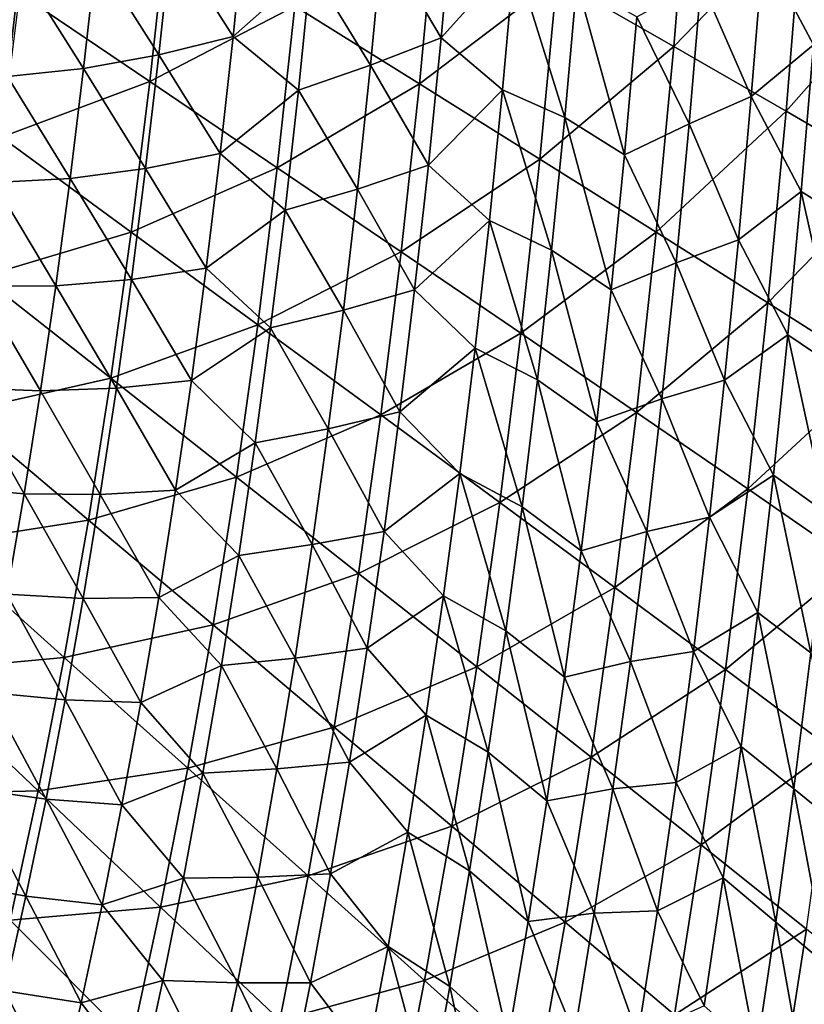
# Model space of a CAD drawing. Header units: millimetres. Extents: x -300 to 300, y -500 to 500.
# Tile 336 of 656: x 178 to 231, y -196 to -129. Entities that reach past the tile are written whole.
import ezdxf

# ---------------------------------------------------------------- set-up
doc = ezdxf.new("R2010")
doc.units = ezdxf.units.MM
doc.header["$LTSCALE"] = 81.481481
doc.layers.add('19', color=7, linetype='CONTINUOUS')
doc.layers.add('21', color=7, linetype='CONTINUOUS')

msp = doc.modelspace()

# ---------------------------------------------------------------- linework, layer by layer
at = {"layer": '19', "color": 7, "linetype": 'CONTINUOUS'}
for points in [[(222.065, -130.6, 59.263), (223.127, -117.597, 59.158), (214.117, -126.054, 61.194), (222.065, -130.6, 59.263)], [(222.065, -130.6, 59.263), (230.798, -121.575, 57.077), (223.127, -117.597, 59.158), (222.065, -130.6, 59.263)], [(204.759, -133.14, 63.09), (205.881, -121.37, 62.984), (196.296, -127.867, 64.738), (204.759, -133.14, 63.09)], [(204.759, -133.14, 63.09), (214.117, -126.054, 61.194), (205.881, -121.37, 62.984), (204.759, -133.14, 63.09)], [(229.707, -135.004, 57.184), (230.798, -121.575, 57.077), (222.065, -130.6, 59.263), (229.707, -135.004, 57.184)], [(229.707, -135.004, 57.184), (238.141, -125.422, 54.844), (230.798, -121.575, 57.077), (229.707, -135.004, 57.184)], [(186.43, -132.996, 66.359), (187.585, -122.453, 66.254), (177.541, -126.977, 67.742), (186.43, -132.996, 66.359)], [(186.43, -132.996, 66.359), (196.296, -127.867, 64.738), (187.585, -122.453, 66.254), (186.43, -132.996, 66.359)], [(237.024, -139.261, 54.952), (238.141, -125.422, 54.844), (229.707, -135.004, 57.184), (237.024, -139.261, 54.952)], [(212.956, -138.265, 61.305), (214.117, -126.054, 61.194), (204.759, -133.14, 63.09), (212.956, -138.265, 61.305)], [(212.956, -138.265, 61.305), (222.065, -130.6, 59.263), (214.117, -126.054, 61.194), (212.956, -138.265, 61.305)], [(176.322, -136.769, 67.847), (186.43, -132.996, 66.359), (177.541, -126.977, 67.742), (176.322, -136.769, 67.847)], [(195.092, -138.865, 64.848), (196.296, -127.867, 64.738), (186.43, -132.996, 66.359), (195.092, -138.865, 64.848)], [(195.092, -138.865, 64.848), (204.759, -133.14, 63.09), (196.296, -127.867, 64.738), (195.092, -138.865, 64.848)], [(220.869, -143.238, 59.377), (222.065, -130.6, 59.263), (212.956, -138.265, 61.305), (220.869, -143.238, 59.377)], [(220.869, -143.238, 59.377), (229.707, -135.004, 57.184), (222.065, -130.6, 59.263), (220.869, -143.238, 59.377)], [(185.154, -143.24, 66.47), (186.43, -132.996, 66.359), (176.322, -136.769, 67.847), (185.154, -143.24, 66.47)], [(185.154, -143.24, 66.47), (195.092, -138.865, 64.848), (186.43, -132.996, 66.359), (185.154, -143.24, 66.47)], [(203.509, -144.578, 63.205), (204.759, -133.14, 63.09), (195.092, -138.865, 64.848), (203.509, -144.578, 63.205)], [(203.509, -144.578, 63.205), (212.956, -138.265, 61.305), (204.759, -133.14, 63.09), (203.509, -144.578, 63.205)], [(228.477, -148.052, 57.3), (229.707, -135.004, 57.184), (220.869, -143.238, 59.377), (228.477, -148.052, 57.3)], [(228.477, -148.052, 57.3), (237.024, -139.261, 54.952), (229.707, -135.004, 57.184), (228.477, -148.052, 57.3)], [(174.987, -146.279, 67.958), (185.154, -143.24, 66.47), (176.322, -136.769, 67.847), (174.987, -146.279, 67.958)], [(211.663, -150.129, 61.424), (212.956, -138.265, 61.305), (203.509, -144.578, 63.205), (211.663, -150.129, 61.424)], [(211.663, -150.129, 61.424), (220.869, -143.238, 59.377), (212.956, -138.265, 61.305), (211.663, -150.129, 61.424)], [(193.763, -149.548, 64.966), (195.092, -138.865, 64.848), (185.154, -143.24, 66.47), (193.763, -149.548, 64.966)], [(193.763, -149.548, 64.966), (203.509, -144.578, 63.205), (195.092, -138.865, 64.848), (193.763, -149.548, 64.966)], [(235.764, -152.704, 55.07), (237.024, -139.261, 54.952), (228.477, -148.052, 57.3), (235.764, -152.704, 55.07)], [(183.757, -153.188, 66.589), (185.154, -143.24, 66.47), (174.987, -146.279, 67.958), (183.757, -153.188, 66.589)], [(183.757, -153.188, 66.589), (193.763, -149.548, 64.966), (185.154, -143.24, 66.47), (183.757, -153.188, 66.589)], [(219.534, -155.514, 59.5), (220.869, -143.238, 59.377), (211.663, -150.129, 61.424), (219.534, -155.514, 59.5)], [(219.534, -155.514, 59.5), (228.477, -148.052, 57.3), (220.869, -143.238, 59.377), (219.534, -155.514, 59.5)], [(202.128, -155.687, 63.328), (203.509, -144.578, 63.205), (193.763, -149.548, 64.966), (202.128, -155.687, 63.328)], [(202.128, -155.687, 63.328), (211.663, -150.129, 61.424), (203.509, -144.578, 63.205), (202.128, -155.687, 63.328)], [(173.534, -155.51, 68.075), (183.757, -153.188, 66.589), (174.987, -146.279, 67.958), (173.534, -155.51, 68.075)], [(227.105, -160.724, 57.426), (228.477, -148.052, 57.3), (219.534, -155.514, 59.5), (227.105, -160.724, 57.426)], [(227.105, -160.724, 57.426), (235.764, -152.704, 55.07), (228.477, -148.052, 57.3), (227.105, -160.724, 57.426)], [(192.306, -159.921, 65.091), (193.763, -149.548, 64.966), (183.757, -153.188, 66.589), (192.306, -159.921, 65.091)], [(192.306, -159.921, 65.091), (202.128, -155.687, 63.328), (193.763, -149.548, 64.966), (192.306, -159.921, 65.091)], [(210.233, -161.65, 61.552), (211.663, -150.129, 61.424), (202.128, -155.687, 63.328), (210.233, -161.65, 61.552)], [(210.233, -161.65, 61.552), (219.534, -155.514, 59.5), (211.663, -150.129, 61.424), (210.233, -161.65, 61.552)], [(234.358, -165.756, 55.198), (235.764, -152.704, 55.07), (227.105, -160.724, 57.426), (234.358, -165.756, 55.198)], [(182.237, -162.842, 66.713), (183.757, -153.188, 66.589), (173.534, -155.51, 68.075), (182.237, -162.842, 66.713)], [(182.237, -162.842, 66.713), (192.306, -159.921, 65.091), (183.757, -153.188, 66.589), (182.237, -162.842, 66.713)], [(171.962, -164.465, 68.198), (182.237, -162.842, 66.713), (173.534, -155.51, 68.075), (171.962, -164.465, 68.198)], [(200.615, -166.471, 63.459), (202.128, -155.687, 63.328), (192.306, -159.921, 65.091), (200.615, -166.471, 63.459)], [(200.615, -166.471, 63.459), (210.233, -161.65, 61.552), (202.128, -155.687, 63.328), (200.615, -166.471, 63.459)], [(218.06, -167.431, 59.631), (219.534, -155.514, 59.5), (210.233, -161.65, 61.552), (218.06, -167.431, 59.631)], [(218.06, -167.431, 59.631), (227.105, -160.724, 57.426), (219.534, -155.514, 59.5), (218.06, -167.431, 59.631)], [(190.72, -169.986, 65.222), (192.306, -159.921, 65.091), (182.237, -162.842, 66.713), (190.72, -169.986, 65.222)], [(190.72, -169.986, 65.222), (200.615, -166.471, 63.459), (192.306, -159.921, 65.091), (190.72, -169.986, 65.222)], [(225.589, -173.024, 57.561), (227.105, -160.724, 57.426), (218.06, -167.431, 59.631), (225.589, -173.024, 57.561)], [(225.589, -173.024, 57.561), (234.358, -165.756, 55.198), (227.105, -160.724, 57.426), (225.589, -173.024, 57.561)], [(208.667, -172.831, 61.688), (210.233, -161.65, 61.552), (200.615, -166.471, 63.459), (208.667, -172.831, 61.688)], [(208.667, -172.831, 61.688), (218.06, -167.431, 59.631), (210.233, -161.65, 61.552), (208.667, -172.831, 61.688)], [(180.591, -172.206, 66.844), (182.237, -162.842, 66.713), (171.962, -164.465, 68.198), (180.591, -172.206, 66.844)], [(180.591, -172.206, 66.844), (190.72, -169.986, 65.222), (182.237, -162.842, 66.713), (180.591, -172.206, 66.844)], [(170.269, -173.146, 68.326), (180.591, -172.206, 66.844), (171.962, -164.465, 68.198), (170.269, -173.146, 68.326)], [(232.803, -178.422, 55.335), (234.358, -165.756, 55.198), (225.589, -173.024, 57.561), (232.803, -178.422, 55.335)], [(198.967, -176.933, 63.597), (200.615, -166.471, 63.459), (190.72, -169.986, 65.222), (198.967, -176.933, 63.597)], [(198.967, -176.933, 63.597), (208.667, -172.831, 61.688), (200.615, -166.471, 63.459), (198.967, -176.933, 63.597)], [(216.443, -178.995, 59.771), (218.06, -167.431, 59.631), (208.667, -172.831, 61.688), (216.443, -178.995, 59.771)], [(216.443, -178.995, 59.771), (225.589, -173.024, 57.561), (218.06, -167.431, 59.631), (216.443, -178.995, 59.771)], [(189.003, -179.745, 65.36), (190.72, -169.986, 65.222), (180.591, -172.206, 66.844), (189.003, -179.745, 65.36)], [(189.003, -179.745, 65.36), (198.967, -176.933, 63.597), (190.72, -169.986, 65.222), (189.003, -179.745, 65.36)], [(178.818, -181.281, 66.98), (180.591, -172.206, 66.844), (170.269, -173.146, 68.326), (178.818, -181.281, 66.98)], [(178.818, -181.281, 66.98), (189.003, -179.745, 65.36), (180.591, -172.206, 66.844), (178.818, -181.281, 66.98)], [(206.96, -183.676, 61.831), (208.667, -172.831, 61.688), (198.967, -176.933, 63.597), (206.96, -183.676, 61.831)], [(206.96, -183.676, 61.831), (216.443, -178.995, 59.771), (208.667, -172.831, 61.688), (206.96, -183.676, 61.831)], [(168.453, -181.555, 68.459), (178.818, -181.281, 66.98), (170.269, -173.146, 68.326), (168.453, -181.555, 68.459)], [(223.926, -184.955, 57.704), (225.589, -173.024, 57.561), (216.443, -178.995, 59.771), (223.926, -184.955, 57.704)], [(223.926, -184.955, 57.704), (232.803, -178.422, 55.335), (225.589, -173.024, 57.561), (223.926, -184.955, 57.704)], [(197.183, -187.075, 63.741), (198.967, -176.933, 63.597), (189.003, -179.745, 65.36), (197.183, -187.075, 63.741)], [(197.183, -187.075, 63.741), (206.96, -183.676, 61.831), (198.967, -176.933, 63.597), (197.183, -187.075, 63.741)], [(231.097, -190.704, 55.48), (232.803, -178.422, 55.335), (223.926, -184.955, 57.704), (231.097, -190.704, 55.48)], [(214.682, -190.207, 59.919), (216.443, -178.995, 59.771), (206.96, -183.676, 61.831), (214.682, -190.207, 59.919)], [(214.682, -190.207, 59.919), (223.926, -184.955, 57.704), (216.443, -178.995, 59.771), (214.682, -190.207, 59.919)], [(187.154, -189.202, 65.504), (189.003, -179.745, 65.36), (178.818, -181.281, 66.98), (187.154, -189.202, 65.504)], [(187.154, -189.202, 65.504), (197.183, -187.075, 63.741), (189.003, -179.745, 65.36), (187.154, -189.202, 65.504)], [(176.916, -190.071, 67.121), (178.818, -181.281, 66.98), (168.453, -181.555, 68.459), (176.916, -190.071, 67.121)], [(176.916, -190.071, 67.121), (187.154, -189.202, 65.504), (178.818, -181.281, 66.98), (176.916, -190.071, 67.121)], [(205.112, -194.186, 61.98), (206.96, -183.676, 61.831), (197.183, -187.075, 63.741), (205.112, -194.186, 61.98)], [(205.112, -194.186, 61.98), (214.682, -190.207, 59.919), (206.96, -183.676, 61.831), (205.112, -194.186, 61.98)], [(222.113, -196.521, 57.855), (223.926, -184.955, 57.704), (214.682, -190.207, 59.919), (222.113, -196.521, 57.855)], [(222.113, -196.521, 57.855), (231.097, -190.704, 55.48), (223.926, -184.955, 57.704), (222.113, -196.521, 57.855)], [(195.26, -196.9, 63.891), (197.183, -187.075, 63.741), (187.154, -189.202, 65.504), (195.26, -196.9, 63.891)], [(195.26, -196.9, 63.891), (205.112, -194.186, 61.98), (197.183, -187.075, 63.741), (195.26, -196.9, 63.891)], [(185.169, -198.36, 65.653), (187.154, -189.202, 65.504), (176.916, -190.071, 67.121), (185.169, -198.36, 65.653)], [(185.169, -198.36, 65.653), (195.26, -196.9, 63.891), (187.154, -189.202, 65.504), (185.169, -198.36, 65.653)], [(174.883, -198.578, 67.267), (185.169, -198.36, 65.653), (176.916, -190.071, 67.121), (174.883, -198.578, 67.267)], [(212.774, -201.073, 60.073), (214.682, -190.207, 59.919), (205.112, -194.186, 61.98), (212.774, -201.073, 60.073)], [(212.774, -201.073, 60.073), (222.113, -196.521, 57.855), (214.682, -190.207, 59.919), (212.774, -201.073, 60.073)], [(229.238, -202.608, 55.634), (231.097, -190.704, 55.48), (222.113, -196.521, 57.855), (229.238, -202.608, 55.634)], [(229.238, -202.608, 55.634), (237.94, -196.236, 53.095), (231.097, -190.704, 55.48), (229.238, -202.608, 55.634)], [(203.12, -204.367, 62.136), (205.112, -194.186, 61.98), (195.26, -196.9, 63.891), (203.12, -204.367, 62.136)], [(203.12, -204.367, 62.136), (212.774, -201.073, 60.073), (205.112, -194.186, 61.98), (203.12, -204.367, 62.136)]]:
    msp.add_3dface(points, dxfattribs=at)
at = {"layer": '21', "color": 7, "linetype": 'CONTINUOUS'}
for points in [[(231.574, -130.5, 41.089), (228.14, -124.047, 42.203), (232.333, -120.31, 41.017), (231.574, -130.5, 41.089)], [(206.232, -130.008, 47.508), (202.249, -123.276, 48.392), (207.027, -121.149, 47.433), (206.232, -130.008, 47.508)], [(206.232, -130.008, 47.508), (207.027, -121.149, 47.433), (211.235, -124.466, 46.482), (206.232, -130.008, 47.508)], [(192.085, -129.929, 50.23), (187.865, -123.29, 51.004), (192.9, -121.788, 50.156), (192.085, -129.929, 50.23)], [(192.085, -129.929, 50.23), (192.9, -121.788, 50.156), (197.368, -125.219, 49.315), (192.085, -129.929, 50.23)], [(187.031, -131.182, 51.08), (182.758, -124.464, 51.816), (187.865, -123.29, 51.004), (187.031, -131.182, 51.08)], [(187.031, -131.182, 51.08), (187.865, -123.29, 51.004), (192.085, -129.929, 50.23), (187.031, -131.182, 51.08)], [(201.43, -131.882, 48.469), (197.368, -125.219, 49.315), (202.249, -123.276, 48.392), (201.43, -131.882, 48.469)], [(201.43, -131.882, 48.469), (202.249, -123.276, 48.392), (206.232, -130.008, 47.508), (201.43, -131.882, 48.469)], [(181.908, -132.103, 51.891), (177.591, -125.256, 52.59), (182.758, -124.464, 51.816), (181.908, -132.103, 51.891)], [(181.908, -132.103, 51.891), (182.758, -124.464, 51.816), (187.031, -131.182, 51.08), (181.908, -132.103, 51.891)], [(210.413, -133.553, 46.56), (206.232, -130.008, 47.508), (211.235, -124.466, 46.482), (210.413, -133.553, 46.56)], [(210.413, -133.553, 46.56), (211.235, -124.466, 46.482), (214.65, -135.441, 45.56), (210.413, -133.553, 46.56)], [(214.65, -135.441, 45.56), (211.235, -124.466, 46.482), (215.475, -126.224, 45.482), (214.65, -135.441, 45.56)], [(228.14, -124.047, 42.203), (227.343, -134.015, 42.279), (223.925, -126.214, 43.343), (228.14, -124.047, 42.203)], [(227.343, -134.015, 42.279), (228.14, -124.047, 42.203), (231.574, -130.5, 41.089), (227.343, -134.015, 42.279)], [(176.728, -132.637, 52.665), (172.381, -125.582, 53.325), (177.591, -125.256, 52.59), (176.728, -132.637, 52.665)], [(176.728, -132.637, 52.665), (177.591, -125.256, 52.59), (181.908, -132.103, 51.891), (176.728, -132.637, 52.665)], [(196.527, -133.576, 49.393), (192.085, -129.929, 50.23), (197.368, -125.219, 49.315), (196.527, -133.576, 49.393)], [(196.527, -133.576, 49.393), (197.368, -125.219, 49.315), (201.43, -131.882, 48.469), (196.527, -133.576, 49.393)], [(214.65, -135.441, 45.56), (215.475, -126.224, 45.482), (218.722, -137.978, 44.529), (214.65, -135.441, 45.56)], [(218.722, -137.978, 44.529), (215.475, -126.224, 45.482), (219.559, -128.594, 44.45), (218.722, -137.978, 44.529)], [(223.11, -135.873, 43.42), (219.559, -128.594, 44.45), (223.925, -126.214, 43.343), (223.11, -135.873, 43.42)], [(227.343, -134.015, 42.279), (223.11, -135.873, 43.42), (223.925, -126.214, 43.343), (227.343, -134.015, 42.279)], [(218.722, -137.978, 44.529), (219.559, -128.594, 44.45), (223.11, -135.873, 43.42), (218.722, -137.978, 44.529)], [(191.206, -137.901, 50.309), (187.031, -131.182, 51.08), (192.085, -129.929, 50.23), (191.206, -137.901, 50.309)], [(191.206, -137.901, 50.309), (192.085, -129.929, 50.23), (196.527, -133.576, 49.393), (191.206, -137.901, 50.309)], [(205.369, -138.683, 47.588), (201.43, -131.882, 48.469), (206.232, -130.008, 47.508), (205.369, -138.683, 47.588)], [(205.369, -138.683, 47.588), (206.232, -130.008, 47.508), (210.413, -133.553, 46.56), (205.369, -138.683, 47.588)], [(230.741, -140.475, 41.166), (227.343, -134.015, 42.279), (231.574, -130.5, 41.089), (230.741, -140.475, 41.166)], [(230.741, -140.475, 41.166), (231.574, -130.5, 41.089), (234.38, -142.771, 39.982), (230.741, -140.475, 41.166)], [(186.133, -138.908, 51.159), (181.908, -132.103, 51.891), (187.031, -131.182, 51.08), (186.133, -138.908, 51.159)], [(186.133, -138.908, 51.159), (187.031, -131.182, 51.08), (191.206, -137.901, 50.309), (186.133, -138.908, 51.159)], [(200.544, -140.308, 48.549), (196.527, -133.576, 49.393), (201.43, -131.882, 48.469), (200.544, -140.308, 48.549)], [(200.544, -140.308, 48.549), (201.43, -131.882, 48.469), (205.369, -138.683, 47.588), (200.544, -140.308, 48.549)], [(175.802, -139.861, 52.744), (176.728, -132.637, 52.665), (180.994, -139.581, 51.971), (175.802, -139.861, 52.744)], [(180.994, -139.581, 51.971), (176.728, -132.637, 52.665), (181.908, -132.103, 51.891), (180.994, -139.581, 51.971)], [(180.994, -139.581, 51.971), (181.908, -132.103, 51.891), (186.133, -138.908, 51.159), (180.994, -139.581, 51.971)], [(195.618, -141.758, 49.475), (191.206, -137.901, 50.309), (196.527, -133.576, 49.393), (195.618, -141.758, 49.475)], [(195.618, -141.758, 49.475), (196.527, -133.576, 49.393), (200.544, -140.308, 48.549), (195.618, -141.758, 49.475)], [(209.52, -142.447, 46.642), (205.369, -138.683, 47.588), (210.413, -133.553, 46.56), (209.52, -142.447, 46.642)], [(209.52, -142.447, 46.642), (210.413, -133.553, 46.56), (213.754, -144.464, 45.642), (209.52, -142.447, 46.642)], [(213.754, -144.464, 45.642), (210.413, -133.553, 46.56), (214.65, -135.441, 45.56), (213.754, -144.464, 45.642)], [(227.343, -134.015, 42.279), (226.472, -143.771, 42.359), (223.11, -135.873, 43.42), (227.343, -134.015, 42.279)], [(226.472, -143.771, 42.359), (227.343, -134.015, 42.279), (230.741, -140.475, 41.166), (226.472, -143.771, 42.359)], [(213.754, -144.464, 45.642), (214.65, -135.441, 45.56), (217.813, -147.164, 44.612), (213.754, -144.464, 45.642)], [(217.813, -147.164, 44.612), (214.65, -135.441, 45.56), (218.722, -137.978, 44.529), (217.813, -147.164, 44.612)], [(222.223, -145.328, 43.502), (218.722, -137.978, 44.529), (223.11, -135.873, 43.42), (222.223, -145.328, 43.502)], [(226.472, -143.771, 42.359), (222.223, -145.328, 43.502), (223.11, -135.873, 43.42), (226.472, -143.771, 42.359)], [(190.261, -145.704, 50.392), (186.133, -138.908, 51.159), (191.206, -137.901, 50.309), (190.261, -145.704, 50.392)], [(190.261, -145.704, 50.392), (191.206, -137.901, 50.309), (195.618, -141.758, 49.475), (190.261, -145.704, 50.392)], [(217.813, -147.164, 44.612), (218.722, -137.978, 44.529), (222.223, -145.328, 43.502), (217.813, -147.164, 44.612)], [(204.436, -147.175, 47.672), (200.544, -140.308, 48.549), (205.369, -138.683, 47.588), (204.436, -147.175, 47.672)], [(204.436, -147.175, 47.672), (205.369, -138.683, 47.588), (209.52, -142.447, 46.642), (204.436, -147.175, 47.672)], [(185.17, -146.469, 51.242), (180.994, -139.581, 51.971), (186.133, -138.908, 51.159), (185.17, -146.469, 51.242)], [(185.17, -146.469, 51.242), (186.133, -138.908, 51.159), (190.261, -145.704, 50.392), (185.17, -146.469, 51.242)], [(174.813, -146.93, 52.826), (175.802, -139.861, 52.744), (180.016, -146.898, 52.053), (174.813, -146.93, 52.826)], [(180.016, -146.898, 52.053), (175.802, -139.861, 52.744), (180.994, -139.581, 51.971), (180.016, -146.898, 52.053)], [(180.016, -146.898, 52.053), (180.994, -139.581, 51.971), (185.17, -146.469, 51.242), (180.016, -146.898, 52.053)], [(199.589, -148.556, 48.635), (195.618, -141.758, 49.475), (200.544, -140.308, 48.549), (199.589, -148.556, 48.635)], [(199.589, -148.556, 48.635), (200.544, -140.308, 48.549), (204.436, -147.175, 47.672), (199.589, -148.556, 48.635)], [(229.833, -150.238, 41.248), (226.472, -143.771, 42.359), (230.741, -140.475, 41.166), (229.833, -150.238, 41.248)], [(229.833, -150.238, 41.248), (230.741, -140.475, 41.166), (233.462, -152.687, 40.064), (229.833, -150.238, 41.248)], [(233.462, -152.687, 40.064), (230.741, -140.475, 41.166), (234.38, -142.771, 39.982), (233.462, -152.687, 40.064)], [(194.64, -149.765, 49.56), (190.261, -145.704, 50.392), (195.618, -141.758, 49.475), (194.64, -149.765, 49.56)], [(194.64, -149.765, 49.56), (195.618, -141.758, 49.475), (199.589, -148.556, 48.635), (194.64, -149.765, 49.56)], [(208.555, -151.152, 46.729), (204.436, -147.175, 47.672), (209.52, -142.447, 46.642), (208.555, -151.152, 46.729)], [(208.555, -151.152, 46.729), (209.52, -142.447, 46.642), (212.786, -153.294, 45.729), (208.555, -151.152, 46.729)], [(212.786, -153.294, 45.729), (209.52, -142.447, 46.642), (213.754, -144.464, 45.642), (212.786, -153.294, 45.729)], [(226.472, -143.771, 42.359), (225.524, -153.318, 42.445), (222.223, -145.328, 43.502), (226.472, -143.771, 42.359)], [(225.524, -153.318, 42.445), (226.472, -143.771, 42.359), (229.833, -150.238, 41.248), (225.524, -153.318, 42.445)], [(212.786, -153.294, 45.729), (213.754, -144.464, 45.642), (216.83, -156.153, 44.7), (212.786, -153.294, 45.729)], [(216.83, -156.153, 44.7), (213.754, -144.464, 45.642), (217.813, -147.164, 44.612), (216.83, -156.153, 44.7)], [(221.261, -154.581, 43.589), (217.813, -147.164, 44.612), (222.223, -145.328, 43.502), (221.261, -154.581, 43.589)], [(225.524, -153.318, 42.445), (221.261, -154.581, 43.589), (222.223, -145.328, 43.502), (225.524, -153.318, 42.445)], [(189.249, -153.34, 50.479), (185.17, -146.469, 51.242), (190.261, -145.704, 50.392), (189.249, -153.34, 50.479)], [(189.249, -153.34, 50.479), (190.261, -145.704, 50.392), (194.64, -149.765, 49.56), (189.249, -153.34, 50.479)], [(184.141, -153.867, 51.329), (180.016, -146.898, 52.053), (185.17, -146.469, 51.242), (184.141, -153.867, 51.329)], [(184.141, -153.867, 51.329), (185.17, -146.469, 51.242), (189.249, -153.34, 50.479), (184.141, -153.867, 51.329)], [(173.761, -153.844, 52.911), (174.813, -146.93, 52.826), (178.973, -154.056, 52.139), (173.761, -153.844, 52.911)], [(178.973, -154.056, 52.139), (174.813, -146.93, 52.826), (180.016, -146.898, 52.053), (178.973, -154.056, 52.139)], [(178.973, -154.056, 52.139), (180.016, -146.898, 52.053), (184.141, -153.867, 51.329), (178.973, -154.056, 52.139)], [(203.433, -155.485, 47.761), (199.589, -148.556, 48.635), (204.436, -147.175, 47.672), (203.433, -155.485, 47.761)], [(203.433, -155.485, 47.761), (204.436, -147.175, 47.672), (208.555, -151.152, 46.729), (203.433, -155.485, 47.761)], [(216.83, -156.153, 44.7), (217.813, -147.164, 44.612), (221.261, -154.581, 43.589), (216.83, -156.153, 44.7)], [(198.564, -156.625, 48.724), (194.64, -149.765, 49.56), (199.589, -148.556, 48.635), (198.564, -156.625, 48.724)], [(198.564, -156.625, 48.724), (199.589, -148.556, 48.635), (203.433, -155.485, 47.761), (198.564, -156.625, 48.724)], [(193.594, -157.598, 49.65), (189.249, -153.34, 50.479), (194.64, -149.765, 49.56), (193.594, -157.598, 49.65)], [(193.594, -157.598, 49.65), (194.64, -149.765, 49.56), (198.564, -156.625, 48.724), (193.594, -157.598, 49.65)], [(228.848, -159.79, 41.335), (225.524, -153.318, 42.445), (229.833, -150.238, 41.248), (228.848, -159.79, 41.335)], [(228.848, -159.79, 41.335), (229.833, -150.238, 41.248), (232.466, -162.386, 40.151), (228.848, -159.79, 41.335)], [(232.466, -162.386, 40.151), (229.833, -150.238, 41.248), (233.462, -152.687, 40.064), (232.466, -162.386, 40.151)], [(207.518, -159.667, 46.82), (203.433, -155.485, 47.761), (208.555, -151.152, 46.729), (207.518, -159.667, 46.82)], [(207.518, -159.667, 46.82), (208.555, -151.152, 46.729), (211.745, -161.933, 45.821), (207.518, -159.667, 46.82)], [(211.745, -161.933, 45.821), (208.555, -151.152, 46.729), (212.786, -153.294, 45.729), (211.745, -161.933, 45.821)], [(188.17, -160.809, 50.569), (184.141, -153.867, 51.329), (189.249, -153.34, 50.479), (188.17, -160.809, 50.569)], [(188.17, -160.809, 50.569), (189.249, -153.34, 50.479), (193.594, -157.598, 49.65), (188.17, -160.809, 50.569)], [(211.745, -161.933, 45.821), (212.786, -153.294, 45.729), (215.773, -164.946, 44.792), (211.745, -161.933, 45.821)], [(215.773, -164.946, 44.792), (212.786, -153.294, 45.729), (216.83, -156.153, 44.7), (215.773, -164.946, 44.792)], [(225.524, -153.318, 42.445), (224.501, -162.657, 42.535), (221.261, -154.581, 43.589), (225.524, -153.318, 42.445)], [(224.501, -162.657, 42.535), (225.524, -153.318, 42.445), (228.848, -159.79, 41.335), (224.501, -162.657, 42.535)], [(172.644, -160.604, 52.999), (173.761, -153.844, 52.911), (177.865, -161.055, 52.229), (172.644, -160.604, 52.999)], [(177.865, -161.055, 52.229), (173.761, -153.844, 52.911), (178.973, -154.056, 52.139), (177.865, -161.055, 52.229)], [(177.865, -161.055, 52.229), (178.973, -154.056, 52.139), (183.046, -161.103, 51.419), (177.865, -161.055, 52.229)], [(183.046, -161.103, 51.419), (178.973, -154.056, 52.139), (184.141, -153.867, 51.329), (183.046, -161.103, 51.419)], [(183.046, -161.103, 51.419), (184.141, -153.867, 51.329), (188.17, -160.809, 50.569), (183.046, -161.103, 51.419)], [(220.225, -163.632, 43.68), (216.83, -156.153, 44.7), (221.261, -154.581, 43.589), (220.225, -163.632, 43.68)], [(224.501, -162.657, 42.535), (220.225, -163.632, 43.68), (221.261, -154.581, 43.589), (224.501, -162.657, 42.535)], [(202.359, -163.614, 47.853), (198.564, -156.625, 48.724), (203.433, -155.485, 47.761), (202.359, -163.614, 47.853)], [(202.359, -163.614, 47.853), (203.433, -155.485, 47.761), (207.518, -159.667, 46.82), (202.359, -163.614, 47.853)], [(215.773, -164.946, 44.792), (216.83, -156.153, 44.7), (220.225, -163.632, 43.68), (215.773, -164.946, 44.792)], [(197.469, -164.518, 48.817), (193.594, -157.598, 49.65), (198.564, -156.625, 48.724), (197.469, -164.518, 48.817)], [(197.469, -164.518, 48.817), (198.564, -156.625, 48.724), (202.359, -163.614, 47.853), (197.469, -164.518, 48.817)], [(192.479, -165.258, 49.743), (188.17, -160.809, 50.569), (193.594, -157.598, 49.65), (192.479, -165.258, 49.743)], [(192.479, -165.258, 49.743), (193.594, -157.598, 49.65), (197.469, -164.518, 48.817), (192.479, -165.258, 49.743)], [(206.407, -167.994, 46.915), (202.359, -163.614, 47.853), (207.518, -159.667, 46.82), (206.407, -167.994, 46.915)], [(206.407, -167.994, 46.915), (207.518, -159.667, 46.82), (210.631, -170.383, 45.916), (206.407, -167.994, 46.915)], [(210.631, -170.383, 45.916), (207.518, -159.667, 46.82), (211.745, -161.933, 45.821), (210.631, -170.383, 45.916)], [(227.787, -169.133, 41.427), (224.501, -162.657, 42.535), (228.848, -159.79, 41.335), (227.787, -169.133, 41.427)], [(227.787, -169.133, 41.427), (228.848, -159.79, 41.335), (231.392, -171.872, 40.242), (227.787, -169.133, 41.427)], [(231.392, -171.872, 40.242), (228.848, -159.79, 41.335), (232.466, -162.386, 40.151), (231.392, -171.872, 40.242)], [(176.69, -167.898, 52.321), (172.644, -160.604, 52.999), (177.865, -161.055, 52.229), (176.69, -167.898, 52.321)], [(187.023, -168.113, 50.663), (183.046, -161.103, 51.419), (188.17, -160.809, 50.569), (187.023, -168.113, 50.663)], [(187.023, -168.113, 50.663), (188.17, -160.809, 50.569), (192.479, -165.258, 49.743), (187.023, -168.113, 50.663)], [(176.69, -167.898, 52.321), (177.865, -161.055, 52.229), (181.884, -168.177, 51.512), (176.69, -167.898, 52.321)], [(181.884, -168.177, 51.512), (177.865, -161.055, 52.229), (183.046, -161.103, 51.419), (181.884, -168.177, 51.512)], [(181.884, -168.177, 51.512), (183.046, -161.103, 51.419), (187.023, -168.113, 50.663), (181.884, -168.177, 51.512)], [(210.631, -170.383, 45.916), (211.745, -161.933, 45.821), (214.642, -173.545, 44.889), (210.631, -170.383, 45.916)], [(214.642, -173.545, 44.889), (211.745, -161.933, 45.821), (215.773, -164.946, 44.792), (214.642, -173.545, 44.889)], [(224.501, -162.657, 42.535), (223.399, -171.789, 42.629), (220.225, -163.632, 43.68), (224.501, -162.657, 42.535)], [(223.399, -171.789, 42.629), (224.501, -162.657, 42.535), (227.787, -169.133, 41.427), (223.399, -171.789, 42.629)], [(201.214, -171.563, 47.949), (197.469, -164.518, 48.817), (202.359, -163.614, 47.853), (201.214, -171.563, 47.949)], [(201.214, -171.563, 47.949), (202.359, -163.614, 47.853), (206.407, -167.994, 46.915), (201.214, -171.563, 47.949)], [(219.112, -172.484, 43.775), (215.773, -164.946, 44.792), (220.225, -163.632, 43.68), (219.112, -172.484, 43.775)], [(223.399, -171.789, 42.629), (219.112, -172.484, 43.775), (220.225, -163.632, 43.68), (223.399, -171.789, 42.629)], [(196.303, -172.236, 48.913), (192.479, -165.258, 49.743), (197.469, -164.518, 48.817), (196.303, -172.236, 48.913)], [(196.303, -172.236, 48.913), (197.469, -164.518, 48.817), (201.214, -171.563, 47.949), (196.303, -172.236, 48.913)], [(191.293, -172.747, 49.84), (187.023, -168.113, 50.663), (192.479, -165.258, 49.743), (191.293, -172.747, 49.84)], [(191.293, -172.747, 49.84), (192.479, -165.258, 49.743), (196.303, -172.236, 48.913), (191.293, -172.747, 49.84)], [(214.642, -173.545, 44.889), (215.773, -164.946, 44.792), (219.112, -172.484, 43.775), (214.642, -173.545, 44.889)], [(175.449, -174.584, 52.416), (176.69, -167.898, 52.321), (180.654, -175.091, 51.608), (175.449, -174.584, 52.416)], [(180.654, -175.091, 51.608), (176.69, -167.898, 52.321), (181.884, -168.177, 51.512), (180.654, -175.091, 51.608)], [(180.654, -175.091, 51.608), (181.884, -168.177, 51.512), (185.808, -175.253, 50.76), (180.654, -175.091, 51.608)], [(185.808, -175.253, 50.76), (181.884, -168.177, 51.512), (187.023, -168.113, 50.663), (185.808, -175.253, 50.76)], [(185.808, -175.253, 50.76), (187.023, -168.113, 50.663), (191.293, -172.747, 49.84), (185.808, -175.253, 50.76)], [(205.222, -176.136, 47.014), (201.214, -171.563, 47.949), (206.407, -167.994, 46.915), (205.222, -176.136, 47.014)], [(205.222, -176.136, 47.014), (206.407, -167.994, 46.915), (209.441, -178.644, 46.015), (205.222, -176.136, 47.014)], [(209.441, -178.644, 46.015), (206.407, -167.994, 46.915), (210.631, -170.383, 45.916), (209.441, -178.644, 46.015)], [(226.648, -178.268, 41.522), (223.399, -171.789, 42.629), (227.787, -169.133, 41.427), (226.648, -178.268, 41.522)], [(226.648, -178.268, 41.522), (227.787, -169.133, 41.427), (230.24, -181.146, 40.338), (226.648, -178.268, 41.522)], [(230.24, -181.146, 40.338), (227.787, -169.133, 41.427), (231.392, -171.872, 40.242), (230.24, -181.146, 40.338)], [(209.441, -178.644, 46.015), (210.631, -170.383, 45.916), (213.435, -181.952, 44.989), (209.441, -178.644, 46.015)], [(213.435, -181.952, 44.989), (210.631, -170.383, 45.916), (214.642, -173.545, 44.889), (213.435, -181.952, 44.989)], [(199.996, -179.335, 48.049), (196.303, -172.236, 48.913), (201.214, -171.563, 47.949), (199.996, -179.335, 48.049)], [(199.996, -179.335, 48.049), (201.214, -171.563, 47.949), (205.222, -176.136, 47.014), (199.996, -179.335, 48.049)], [(195.066, -179.779, 49.013), (191.293, -172.747, 49.84), (196.303, -172.236, 48.913), (195.066, -179.779, 49.013)], [(195.066, -179.779, 49.013), (196.303, -172.236, 48.913), (199.996, -179.335, 48.049), (195.066, -179.779, 49.013)], [(223.399, -171.789, 42.629), (222.219, -180.715, 42.728), (219.112, -172.484, 43.775), (223.399, -171.789, 42.629)], [(222.219, -180.715, 42.728), (223.399, -171.789, 42.629), (226.648, -178.268, 41.522), (222.219, -180.715, 42.728)], [(230.24, -181.146, 40.338), (231.392, -171.872, 40.242), (233.716, -183.961, 39.114), (230.24, -181.146, 40.338)], [(190.036, -180.065, 49.94), (185.808, -175.253, 50.76), (191.293, -172.747, 49.84), (190.036, -180.065, 49.94)], [(190.036, -180.065, 49.94), (191.293, -172.747, 49.84), (195.066, -179.779, 49.013), (190.036, -180.065, 49.94)], [(217.923, -181.138, 43.874), (214.642, -173.545, 44.889), (219.112, -172.484, 43.775), (217.923, -181.138, 43.874)], [(222.219, -180.715, 42.728), (217.923, -181.138, 43.874), (219.112, -172.484, 43.775), (222.219, -180.715, 42.728)], [(213.435, -181.952, 44.989), (214.642, -173.545, 44.889), (217.923, -181.138, 43.874), (213.435, -181.952, 44.989)], [(174.14, -181.115, 52.514), (175.449, -174.584, 52.416), (179.355, -181.846, 51.707), (174.14, -181.115, 52.514)], [(179.355, -181.846, 51.707), (175.449, -174.584, 52.416), (180.654, -175.091, 51.608), (179.355, -181.846, 51.707)], [(179.355, -181.846, 51.707), (180.654, -175.091, 51.608), (184.524, -182.23, 50.859), (179.355, -181.846, 51.707)], [(184.524, -182.23, 50.859), (180.654, -175.091, 51.608), (185.808, -175.253, 50.76), (184.524, -182.23, 50.859)], [(184.524, -182.23, 50.859), (185.808, -175.253, 50.76), (190.036, -180.065, 49.94), (184.524, -182.23, 50.859)], [(203.963, -184.092, 47.117), (199.996, -179.335, 48.049), (205.222, -176.136, 47.014), (203.963, -184.092, 47.117)], [(203.963, -184.092, 47.117), (205.222, -176.136, 47.014), (208.177, -186.717, 46.118), (203.963, -184.092, 47.117)], [(208.177, -186.717, 46.118), (205.222, -176.136, 47.014), (209.441, -178.644, 46.015), (208.177, -186.717, 46.118)], [(225.43, -187.197, 41.622), (222.219, -180.715, 42.728), (226.648, -178.268, 41.522), (225.43, -187.197, 41.622)], [(225.43, -187.197, 41.622), (226.648, -178.268, 41.522), (229.007, -190.21, 40.437), (225.43, -187.197, 41.622)], [(229.007, -190.21, 40.437), (226.648, -178.268, 41.522), (230.24, -181.146, 40.338), (229.007, -190.21, 40.437)], [(208.177, -186.717, 46.118), (209.441, -178.644, 46.015), (212.151, -190.167, 45.093), (208.177, -186.717, 46.118)], [(212.151, -190.167, 45.093), (209.441, -178.644, 46.015), (213.435, -181.952, 44.989), (212.151, -190.167, 45.093)], [(198.706, -186.93, 48.152), (195.066, -179.779, 49.013), (199.996, -179.335, 48.049), (198.706, -186.93, 48.152)], [(198.706, -186.93, 48.152), (199.996, -179.335, 48.049), (203.963, -184.092, 47.117), (198.706, -186.93, 48.152)], [(188.708, -187.214, 50.043), (184.524, -182.23, 50.859), (190.036, -180.065, 49.94), (188.708, -187.214, 50.043)], [(188.708, -187.214, 50.043), (190.036, -180.065, 49.94), (193.757, -187.15, 49.117), (188.708, -187.214, 50.043)], [(193.757, -187.15, 49.117), (190.036, -180.065, 49.94), (195.066, -179.779, 49.013), (193.757, -187.15, 49.117)], [(193.757, -187.15, 49.117), (195.066, -179.779, 49.013), (198.706, -186.93, 48.152), (193.757, -187.15, 49.117)], [(222.219, -180.715, 42.728), (220.96, -189.439, 42.83), (217.923, -181.138, 43.874), (222.219, -180.715, 42.728)], [(220.96, -189.439, 42.83), (222.219, -180.715, 42.728), (225.43, -187.197, 41.622), (220.96, -189.439, 42.83)], [(172.763, -187.493, 52.615), (174.14, -181.115, 52.514), (177.988, -188.443, 51.809), (172.763, -187.493, 52.615)], [(177.988, -188.443, 51.809), (174.14, -181.115, 52.514), (179.355, -181.846, 51.707), (177.988, -188.443, 51.809)], [(216.656, -189.596, 43.977), (213.435, -181.952, 44.989), (217.923, -181.138, 43.874), (216.656, -189.596, 43.977)], [(220.96, -189.439, 42.83), (216.656, -189.596, 43.977), (217.923, -181.138, 43.874), (220.96, -189.439, 42.83)], [(229.007, -190.21, 40.437), (230.24, -181.146, 40.338), (232.471, -193.156, 39.213), (229.007, -190.21, 40.437)], [(232.471, -193.156, 39.213), (230.24, -181.146, 40.338), (233.716, -183.961, 39.114), (232.471, -193.156, 39.213)], [(177.988, -188.443, 51.809), (179.355, -181.846, 51.707), (183.169, -189.045, 50.962), (177.988, -188.443, 51.809)], [(183.169, -189.045, 50.962), (179.355, -181.846, 51.707), (184.524, -182.23, 50.859), (183.169, -189.045, 50.962)], [(183.169, -189.045, 50.962), (184.524, -182.23, 50.859), (188.708, -187.214, 50.043), (183.169, -189.045, 50.962)], [(212.151, -190.167, 45.093), (213.435, -181.952, 44.989), (216.656, -189.596, 43.977), (212.151, -190.167, 45.093)], [(202.627, -191.864, 47.223), (198.706, -186.93, 48.152), (203.963, -184.092, 47.117), (202.627, -191.864, 47.223)], [(202.627, -191.864, 47.223), (203.963, -184.092, 47.117), (206.837, -194.605, 46.225), (202.627, -191.864, 47.223)], [(206.837, -194.605, 46.225), (203.963, -184.092, 47.117), (208.177, -186.717, 46.118), (206.837, -194.605, 46.225)], [(197.341, -194.349, 48.258), (193.757, -187.15, 49.117), (198.706, -186.93, 48.152), (197.341, -194.349, 48.258)], [(197.341, -194.349, 48.258), (198.706, -186.93, 48.152), (202.627, -191.864, 47.223), (197.341, -194.349, 48.258)], [(206.837, -194.605, 46.225), (208.177, -186.717, 46.118), (210.789, -198.192, 45.2), (206.837, -194.605, 46.225)], [(210.789, -198.192, 45.2), (208.177, -186.717, 46.118), (212.151, -190.167, 45.093), (210.789, -198.192, 45.2)], [(176.55, -194.883, 51.913), (172.763, -187.493, 52.615), (177.988, -188.443, 51.809), (176.55, -194.883, 51.913)], [(187.307, -194.196, 50.149), (183.169, -189.045, 50.962), (188.708, -187.214, 50.043), (187.307, -194.196, 50.149)], [(187.307, -194.196, 50.149), (188.708, -187.214, 50.043), (192.374, -194.349, 49.223), (187.307, -194.196, 50.149)], [(192.374, -194.349, 49.223), (188.708, -187.214, 50.043), (193.757, -187.15, 49.117), (192.374, -194.349, 49.223)], [(192.374, -194.349, 49.223), (193.757, -187.15, 49.117), (197.341, -194.349, 48.258), (192.374, -194.349, 49.223)], [(224.132, -195.921, 41.725), (220.96, -189.439, 42.83), (225.43, -187.197, 41.622), (224.132, -195.921, 41.725)], [(224.132, -195.921, 41.725), (225.43, -187.197, 41.622), (227.694, -199.065, 40.54), (224.132, -195.921, 41.725)], [(227.694, -199.065, 40.54), (225.43, -187.197, 41.622), (229.007, -190.21, 40.437), (227.694, -199.065, 40.54)], [(176.55, -194.883, 51.913), (177.988, -188.443, 51.809), (181.745, -195.699, 51.067), (176.55, -194.883, 51.913)], [(181.745, -195.699, 51.067), (177.988, -188.443, 51.809), (183.169, -189.045, 50.962), (181.745, -195.699, 51.067)], [(181.745, -195.699, 51.067), (183.169, -189.045, 50.962), (187.307, -194.196, 50.149), (181.745, -195.699, 51.067)], [(215.311, -197.858, 44.084), (212.151, -190.167, 45.093), (216.656, -189.596, 43.977), (215.311, -197.858, 44.084)], [(219.621, -197.96, 42.936), (215.311, -197.858, 44.084), (216.656, -189.596, 43.977), (219.621, -197.96, 42.936)], [(220.96, -189.439, 42.83), (219.621, -197.96, 42.936), (216.656, -189.596, 43.977), (220.96, -189.439, 42.83)], [(219.621, -197.96, 42.936), (220.96, -189.439, 42.83), (224.132, -195.921, 41.725), (219.621, -197.96, 42.936)], [(210.789, -198.192, 45.2), (212.151, -190.167, 45.093), (215.311, -197.858, 44.084), (210.789, -198.192, 45.2)], [(227.694, -199.065, 40.54), (229.007, -190.21, 40.437), (231.143, -202.138, 39.315), (227.694, -199.065, 40.54)], [(231.143, -202.138, 39.315), (229.007, -190.21, 40.437), (232.471, -193.156, 39.213), (231.143, -202.138, 39.315)], [(201.215, -199.454, 47.332), (197.341, -194.349, 48.258), (202.627, -191.864, 47.223), (201.215, -199.454, 47.332)], [(201.215, -199.454, 47.332), (202.627, -191.864, 47.223), (205.419, -202.309, 46.334), (201.215, -199.454, 47.332)], [(205.419, -202.309, 46.334), (202.627, -191.864, 47.223), (206.837, -194.605, 46.225), (205.419, -202.309, 46.334)], [(185.833, -201.011, 50.258), (181.745, -195.699, 51.067), (187.307, -194.196, 50.149), (185.833, -201.011, 50.258)], [(185.833, -201.011, 50.258), (187.307, -194.196, 50.149), (190.918, -201.377, 49.332), (185.833, -201.011, 50.258)], [(190.918, -201.377, 49.332), (187.307, -194.196, 50.149), (192.374, -194.349, 49.223), (190.918, -201.377, 49.332)], [(190.918, -201.377, 49.332), (192.374, -194.349, 49.223), (195.902, -201.594, 48.367), (190.918, -201.377, 49.332)], [(195.902, -201.594, 48.367), (192.374, -194.349, 49.223), (197.341, -194.349, 48.258), (195.902, -201.594, 48.367)], [(195.902, -201.594, 48.367), (197.341, -194.349, 48.258), (201.215, -199.454, 47.332), (195.902, -201.594, 48.367)], [(175.043, -201.167, 52.019), (176.55, -194.883, 51.913), (180.248, -202.194, 51.175), (175.043, -201.167, 52.019)], [(180.248, -202.194, 51.175), (176.55, -194.883, 51.913), (181.745, -195.699, 51.067), (180.248, -202.194, 51.175)], [(205.419, -202.309, 46.334), (206.837, -194.605, 46.225), (209.35, -206.029, 45.311), (205.419, -202.309, 46.334)], [(209.35, -206.029, 45.311), (206.837, -194.605, 46.225), (210.789, -198.192, 45.2), (209.35, -206.029, 45.311)], [(180.248, -202.194, 51.175), (181.745, -195.699, 51.067), (185.833, -201.011, 50.258), (180.248, -202.194, 51.175)]]:
    msp.add_3dface(points, dxfattribs=at)

doc.saveas('drawing.dxf')
